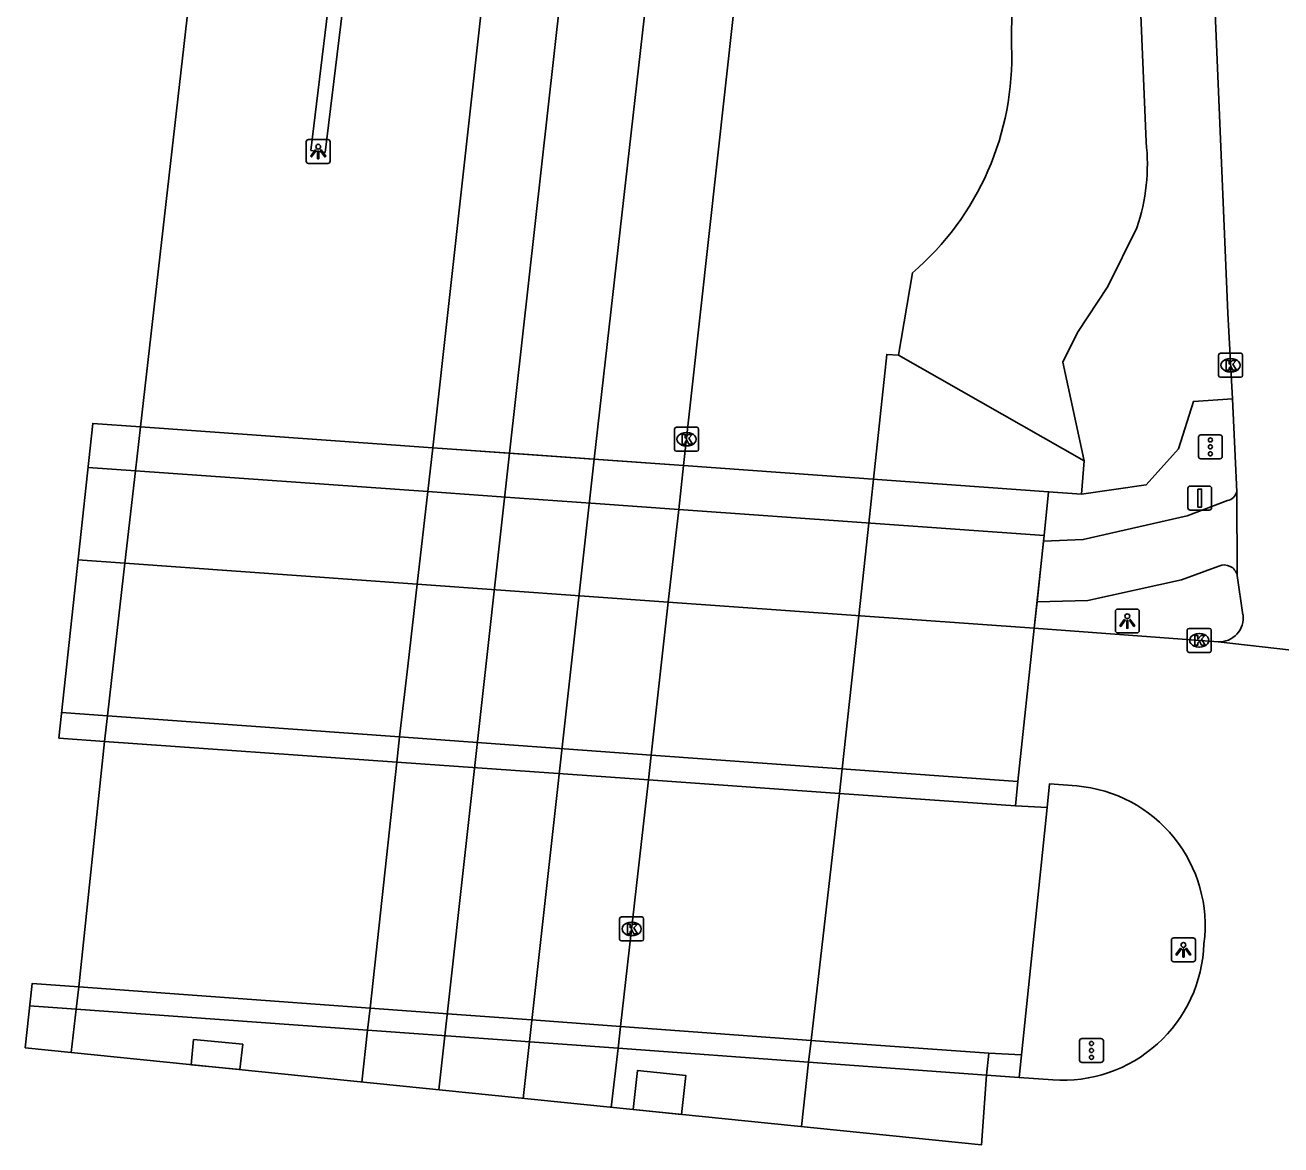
# Model space of a CAD drawing. Extents: x 162026 to 163499, y 387297 to 388169.
# Drawn here: x 162026.1 to 162078.5, y 387424.4 to 387471.1 of the extents above; entities that cross this region are included whole.
import ezdxf

# ---------------------------------------------------------------- set-up
doc = ezdxf.new("R2010")
doc.units = 0
for name, color, linetype in [('IMGEO_Berm_groen', 7, 'Continuous'), ('IMGEO_Dek', 7, 'Continuous'), ('IMGEO_Fietspad_open', 7, 'Continuous'), ('IMGEO_Haag', 7, 'Continuous'), ('IMGEO_Hek', 7, 'Continuous'), ('IMGEO_Kolk', 7, 'Continuous'), ('IMGEO_Lichtpunt', 7, 'Continuous'), ('IMGEO_Pijler', 7, 'Continuous'), ('IMGEO_Rijbaan_lokaal_gesloten', 7, 'Continuous'), ('IMGEO_Rijbaan_regionaal_gesloten', 7, 'Continuous'), ('IMGEO_Verkeersbordpaal', 7, 'Continuous'), ('IMGEO_Verkeerseiland_gesloten', 7, 'Continuous'), ('IMGEO_Verkeerseiland_groen', 7, 'Continuous'), ('IMGEO_Verkeersregelinstallatiepaal', 7, 'Continuous'), ('IMGEO_Voetpad_open', 7, 'Continuous')]:
    doc.layers.add(name, color=color, linetype=linetype)

msp = doc.modelspace()

# ---------------------------------------------------------------- linework, layer by layer
at = {"layer": 'IMGEO_Berm_groen'}
for points in [[(162067.241, 387470.233), (162067.467, 387500), (162067.829, 387547.516), (162068.075, 387580.99), (162069.454, 387547.501), (162071.437, 387500), (162072.849, 387466.239)], [(162072.467, 387462.661), (162071.249, 387460.207), (162069.991, 387458.294), (162069.372, 387457.057), (162070.271, 387452.944)], [(162062.531, 387457.344), (162063.107, 387460.777)], [(162058.491, 387425.174), (162058.783, 387427.868), (162058.885, 387428.773), (162060.065, 387439.07), (162060.178, 387440.096), (162060.872, 387446.48), (162061.293, 387450.345), (162061.491, 387452.173), (162062.04, 387457.38), (162062.531, 387457.344)], [(162070.271, 387452.944), (162062.531, 387457.344)], [(162070.271, 387452.944), (162070.151, 387451.553)]]:
    msp.add_lwpolyline(points, dxfattribs=at)
for centre, radius, start, end in [((162055.385, 387469.785), 11.865, 310.6059, 2.1659), ((162064.465, 387465.325), 8.434, 341.5887, 6.2233)]:
    msp.add_arc(centre, radius, start, end, dxfattribs=at)
at = {"layer": 'IMGEO_Dek'}
for points in [[(162027.525, 387441.375), (162029.44, 387441.239), (162041.617, 387440.377), (162052.104, 387439.634), (162060.065, 387439.07), (162067.399, 387438.55), (162067.507, 387439.567), (162068.183, 387445.957), (162068.593, 387449.825), (162068.786, 387451.651), (162053.572, 387452.74), (162043.118, 387453.488), (162030.941, 387454.36), (162028.947, 387454.503)], [(162026.126, 387428.46), (162065.983, 387424.414), (162066.2, 387427.324), (162066.299, 387428.232), (162059.44, 387428.732), (162058.885, 387428.773), (162050.945, 387429.352), (162047.424, 387429.609), (162044.12, 387429.85), (162040.503, 387430.114), (162028.358, 387431), (162026.416, 387431.142)]]:
    msp.add_lwpolyline(points, close=True, dxfattribs=at)
at = {"layer": 'IMGEO_Fietspad_open'}
for points in [[(162028.748, 387452.667), (162030.73, 387452.526), (162042.907, 387451.657), (162046.73, 387451.384), (162049.898, 387451.158), (162053.367, 387450.91), (162068.593, 387449.825)], [(162068.568, 387449.593), (162070.231, 387449.653), (162074.564, 387450.644), (162076.245, 387451.284)], [(162068.301, 387447.065), (162068.568, 387449.593)], [(162075.885, 387448.552), (162074.318, 387447.979), (162070.412, 387447.112), (162068.301, 387447.065)]]:
    msp.add_lwpolyline(points, dxfattribs=at)
for centre, radius, start, end in [((162076.154, 387451.764), 0.488, 280.6891, 346.8796), ((162076.105, 387448.054), 0.545, 11.7946, 113.8041)]:
    msp.add_arc(centre, radius, start, end, dxfattribs=at)
at = {"layer": 'IMGEO_Haag'}
msp.add_lwpolyline([(162070.558, 387750.033), (162070.715, 387751.433), (162082.73, 387858.959), (162085.888, 387887.498), (162092.582, 387948.213), (162098.331, 388000.033), (162100.436, 388019.009), (162101.034, 388018.962), (162098.927, 387999.967), (162093.178, 387948.147), (162086.483, 387887.426), (162083.326, 387858.893), (162071.311, 387751.367), (162071.154, 387749.967), (162064.775, 387692.973), (162048.017, 387543.217), (162038.634, 387465.803), (162038.336, 387465.839), (162038.038, 387465.875), (162047.421, 387543.289), (162064.177, 387693.016), (162070.558, 387750.033)], dxfattribs=at)
at = {"layer": 'IMGEO_Hek'}
for points in [[(162030.941, 387454.36), (162028.947, 387454.503)], [(162043.118, 387453.488), (162030.941, 387454.36)], [(162053.572, 387452.74), (162043.118, 387453.488)], [(162068.786, 387451.651), (162053.572, 387452.74)], [(162068.786, 387451.651), (162070.151, 387451.553)], [(162029.44, 387441.239), (162027.525, 387441.375)], [(162029.44, 387441.239), (162041.617, 387440.377)], [(162041.617, 387440.377), (162052.104, 387439.634)], [(162060.065, 387439.07), (162052.104, 387439.634)], [(162067.399, 387438.55), (162060.065, 387439.07)], [(162067.399, 387438.55), (162068.718, 387438.484)], [(162028.358, 387431), (162026.416, 387431.142)], [(162040.503, 387430.114), (162028.358, 387431)], [(162040.503, 387430.114), (162044.12, 387429.85)], [(162044.12, 387429.85), (162047.424, 387429.609)], [(162047.424, 387429.609), (162050.945, 387429.352)], [(162058.885, 387428.773), (162050.945, 387429.352)], [(162058.885, 387428.773), (162059.44, 387428.732)], [(162059.44, 387428.732), (162066.299, 387428.232)], [(162066.299, 387428.232), (162067.658, 387428.172)]]:
    msp.add_lwpolyline(points, dxfattribs=at)
at = {"layer": 'IMGEO_Kolk'}
for p, q in [((162075.868, 387456.5), (162075.868, 387457.352)), ((162075.943, 387457.426), (162076.795, 387457.426)), ((162076.356, 387457.206), (162076.381, 387457.206)), ((162076.869, 387457.352), (162076.869, 387456.5)), ((162076.379, 387456.646), (162076.354, 387456.646)), ((162076.795, 387456.426), (162075.943, 387456.426)), ((162053.27, 387454.34), (162054.122, 387454.34)), ((162053.195, 387453.414), (162053.195, 387454.266)), ((162053.683, 387454.12), (162053.708, 387454.12)), ((162054.196, 387454.266), (162054.196, 387453.414)), ((162054.122, 387453.34), (162053.27, 387453.34)), ((162053.706, 387453.56), (162053.681, 387453.56)), ((162074.564, 387445.028), (162074.564, 387445.88)), ((162074.639, 387445.954), (162075.491, 387445.954)), ((162075.052, 387445.734), (162075.077, 387445.734)), ((162075.565, 387445.88), (162075.565, 387445.028)), ((162075.491, 387444.954), (162074.639, 387444.954)), ((162075.075, 387445.174), (162075.05, 387445.174)), ((162050.905, 387432.993), (162050.905, 387433.845)), ((162050.98, 387433.919), (162051.832, 387433.919)), ((162051.393, 387433.699), (162051.418, 387433.699)), ((162051.906, 387433.845), (162051.906, 387432.993)), ((162051.832, 387432.919), (162050.98, 387432.919)), ((162051.416, 387433.139), (162051.391, 387433.139))]:
    msp.add_line(p, q, dxfattribs=at)
for points in [[(162075.868, 387456.5), (162075.868, 387457.352)], [(162075.943, 387457.426), (162076.795, 387457.426)], [(162076.189, 387457.126), (162076.312, 387457.126), (162076.312, 387456.975), (162076.442, 387457.126), (162076.606, 387457.126), (162076.46, 387456.975), (162076.613, 387456.726), (162076.461, 387456.726), (162076.376, 387456.89), (162076.312, 387456.823), (162076.312, 387456.726), (162076.189, 387456.726), (162076.189, 387457.126)], [(162076.869, 387457.352), (162076.869, 387456.5)], [(162076.795, 387456.426), (162075.943, 387456.426)], [(162053.27, 387454.34), (162054.122, 387454.34)], [(162053.195, 387453.414), (162053.195, 387454.266)], [(162053.516, 387454.04), (162053.639, 387454.04), (162053.639, 387453.889), (162053.769, 387454.04), (162053.933, 387454.04), (162053.787, 387453.889), (162053.94, 387453.64), (162053.788, 387453.64), (162053.703, 387453.804), (162053.639, 387453.737), (162053.639, 387453.64), (162053.516, 387453.64), (162053.516, 387454.04)], [(162054.196, 387454.266), (162054.196, 387453.414)], [(162054.122, 387453.34), (162053.27, 387453.34)], [(162074.564, 387445.028), (162074.564, 387445.88)], [(162074.639, 387445.954), (162075.491, 387445.954)], [(162074.885, 387445.654), (162075.008, 387445.654), (162075.008, 387445.503), (162075.138, 387445.654), (162075.302, 387445.654), (162075.156, 387445.503), (162075.309, 387445.254), (162075.157, 387445.254), (162075.072, 387445.418), (162075.008, 387445.351), (162075.008, 387445.254), (162074.885, 387445.254), (162074.885, 387445.654)], [(162075.565, 387445.88), (162075.565, 387445.028)], [(162075.491, 387444.954), (162074.639, 387444.954)], [(162050.905, 387432.993), (162050.905, 387433.845)], [(162050.98, 387433.919), (162051.832, 387433.919)], [(162051.226, 387433.619), (162051.349, 387433.619), (162051.349, 387433.468), (162051.479, 387433.619), (162051.643, 387433.619), (162051.497, 387433.468), (162051.65, 387433.219), (162051.498, 387433.219), (162051.413, 387433.383), (162051.349, 387433.316), (162051.349, 387433.219), (162051.226, 387433.219), (162051.226, 387433.619)], [(162051.906, 387433.845), (162051.906, 387432.993)], [(162051.832, 387432.919), (162050.98, 387432.919)]]:
    msp.add_lwpolyline(points, dxfattribs=at)
for centre, start, end in [((162075.945, 387457.35), 91.552, 178.448), ((162075.945, 387457.35), 91.552, 178.448), ((162076.793, 387457.35), 1.552, 88.448), ((162076.793, 387457.35), 1.552, 88.448), ((162075.945, 387456.502), 181.552, 268.448), ((162075.945, 387456.502), 181.552, 268.448), ((162076.793, 387456.502), 271.552, 358.448), ((162076.793, 387456.502), 271.552, 358.448), ((162053.272, 387454.264), 91.552, 178.448), ((162053.272, 387454.264), 91.552, 178.448), ((162054.12, 387454.264), 1.552, 88.448), ((162054.12, 387454.264), 1.552, 88.448), ((162053.272, 387453.416), 181.552, 268.448), ((162053.272, 387453.416), 181.552, 268.448), ((162054.12, 387453.416), 271.552, 358.448), ((162054.12, 387453.416), 271.552, 358.448), ((162074.641, 387445.878), 91.552, 178.448), ((162074.641, 387445.878), 91.552, 178.448), ((162075.489, 387445.878), 1.552, 88.448), ((162075.489, 387445.878), 1.552, 88.448), ((162074.641, 387445.03), 181.552, 268.448), ((162074.641, 387445.03), 181.552, 268.448), ((162075.489, 387445.03), 271.552, 358.448), ((162075.489, 387445.03), 271.552, 358.448), ((162050.982, 387433.843), 91.552, 178.448), ((162050.982, 387433.843), 91.552, 178.448), ((162051.83, 387433.843), 1.552, 88.448), ((162051.83, 387433.843), 1.552, 88.448), ((162050.982, 387432.995), 181.552, 268.448), ((162050.982, 387432.995), 181.552, 268.448), ((162051.83, 387432.995), 271.552, 358.448), ((162051.83, 387432.995), 271.552, 358.448)]:
    msp.add_arc(centre, 0.0765, start, end, dxfattribs=at)
for centre, major_axis, ratio, start_param, end_param in [((162076.355, 387456.926), (-0.387, 0.002), 0.722429, 4.712389, 7.853982), ((162076.38, 387456.926), (-0.39, 0.002), 0.717154, 1.570796, 4.712389), ((162053.682, 387453.84), (-0.387, 0.002), 0.722429, 4.712389, 7.853982), ((162053.707, 387453.84), (-0.39, 0.002), 0.717154, 1.570796, 4.712389), ((162075.051, 387445.454), (-0.387, 0.002), 0.722429, 4.712389, 7.853982), ((162075.076, 387445.454), (-0.39, 0.002), 0.717154, 1.570796, 4.712389), ((162051.392, 387433.419), (-0.387, 0.002), 0.722429, 4.712389, 7.853982), ((162051.417, 387433.419), (-0.39, 0.002), 0.717154, 1.570796, 4.712389)]:
    msp.add_ellipse(centre, major_axis=major_axis, ratio=ratio, start_param=start_param, end_param=end_param, dxfattribs=at)
at = {"layer": 'IMGEO_Lichtpunt'}
for p, q in [((162037.843, 387466.242), (162037.843, 387465.435)), ((162037.843, 387466.242), (162037.843, 387465.435)), ((162038.745, 387466.337), (162037.937, 387466.337)), ((162038.745, 387466.337), (162037.937, 387466.337)), ((162038.839, 387465.435), (162038.839, 387466.242)), ((162038.839, 387465.435), (162038.839, 387466.242)), ((162037.937, 387465.341), (162038.745, 387465.341)), ((162037.937, 387465.341), (162038.745, 387465.341)), ((162071.566, 387446.663), (162071.566, 387445.856)), ((162071.566, 387446.663), (162071.566, 387445.856)), ((162072.468, 387446.758), (162071.66, 387446.758)), ((162072.468, 387446.758), (162071.66, 387446.758)), ((162072.562, 387445.856), (162072.562, 387446.663)), ((162072.562, 387445.856), (162072.562, 387446.663)), ((162071.66, 387445.762), (162072.468, 387445.762)), ((162071.66, 387445.762), (162072.468, 387445.762)), ((162073.904, 387432.953), (162073.904, 387432.146)), ((162073.904, 387432.953), (162073.904, 387432.146)), ((162074.806, 387433.048), (162073.998, 387433.048)), ((162074.806, 387433.048), (162073.998, 387433.048)), ((162074.9, 387432.146), (162074.9, 387432.953)), ((162074.9, 387432.146), (162074.9, 387432.953)), ((162073.998, 387432.052), (162074.806, 387432.052)), ((162073.998, 387432.052), (162074.806, 387432.052))]:
    msp.add_line(p, q, dxfattribs=at)
for points in [[(162038.217, 387465.906), (162038.256, 387465.878), (162038.068, 387465.616), (162038.03, 387465.643), (162038.217, 387465.906)], [(162038.319, 387465.858), (162038.366, 387465.858), (162038.366, 387465.536), (162038.319, 387465.536), (162038.319, 387465.858)], [(162038.429, 387465.878), (162038.467, 387465.905), (162038.654, 387465.643), (162038.615, 387465.615), (162038.429, 387465.878)], [(162071.94, 387446.327), (162071.979, 387446.299), (162071.791, 387446.037), (162071.753, 387446.064), (162071.94, 387446.327)], [(162072.042, 387446.279), (162072.089, 387446.279), (162072.089, 387445.957), (162072.042, 387445.957), (162072.042, 387446.279)], [(162072.152, 387446.299), (162072.19, 387446.326), (162072.377, 387446.064), (162072.338, 387446.036), (162072.152, 387446.299)], [(162074.278, 387432.617), (162074.317, 387432.589), (162074.129, 387432.327), (162074.091, 387432.354), (162074.278, 387432.617)], [(162074.38, 387432.569), (162074.427, 387432.569), (162074.427, 387432.247), (162074.38, 387432.247), (162074.38, 387432.569)], [(162074.49, 387432.589), (162074.528, 387432.616), (162074.715, 387432.354), (162074.676, 387432.326), (162074.49, 387432.589)]]:
    msp.add_lwpolyline(points, dxfattribs=at)
for centre in [(162038.342, 387466.04), (162072.065, 387446.461), (162074.403, 387432.751)]:
    msp.add_circle(centre, 0.0994, dxfattribs=at)
for centre, start, end in [((162037.937, 387466.242), 90, 180), ((162037.937, 387466.242), 90, 180), ((162038.745, 387466.242), 0, 90), ((162038.745, 387466.242), 0, 90), ((162037.937, 387465.435), 180, 270), ((162037.937, 387465.435), 180, 270), ((162038.745, 387465.435), 270, 0), ((162038.745, 387465.435), 270, 360), ((162071.66, 387446.663), 90, 180), ((162071.66, 387446.663), 90, 180), ((162072.468, 387446.663), 0, 90), ((162072.468, 387446.663), 0, 90), ((162071.66, 387445.856), 180, 270), ((162071.66, 387445.856), 180, 270), ((162072.468, 387445.856), 270, 0), ((162072.468, 387445.856), 270, 360), ((162073.998, 387432.953), 90, 180), ((162073.998, 387432.953), 90, 180), ((162074.806, 387432.953), 0, 90), ((162074.806, 387432.953), 0, 90), ((162073.998, 387432.146), 180, 270), ((162073.998, 387432.146), 180, 270), ((162074.806, 387432.146), 270, 0), ((162074.806, 387432.146), 270, 360)]:
    msp.add_arc(centre, 0.0946, start, end, dxfattribs=at)
at = {"layer": 'IMGEO_Pijler'}
for points in [[(162035.081, 387427.551), (162035.199, 387428.61), (162033.149, 387428.806), (162033.041, 387427.758)], [(162053.484, 387425.682), (162053.666, 387427.301), (162051.655, 387427.517), (162051.474, 387425.887)]]:
    msp.add_lwpolyline(points, close=True, dxfattribs=at)
at = {"layer": 'IMGEO_Rijbaan_lokaal_gesloten'}
for points in [[(162028.33, 387448.811), (162030.286, 387448.671), (162042.463, 387447.798), (162052.934, 387447.048), (162068.183, 387445.957)], [(162068.183, 387445.957), (162067.507, 387439.567), (162067.399, 387438.55), (162068.718, 387438.484)], [(162075.847, 387445.397), (162068.183, 387445.957)], [(162067.507, 387439.567), (162052.22, 387440.67), (162041.731, 387441.427), (162029.553, 387442.306), (162027.641, 387442.444)], [(162068.718, 387438.484), (162068.819, 387439.464), (162069.96, 387439.381)], [(162066.2, 387427.324), (162058.783, 387427.868), (162050.842, 387428.441), (162040.402, 387429.193), (162028.258, 387430.068), (162026.315, 387430.208)], [(162067.56, 387427.224), (162066.2, 387427.324), (162065.983, 387424.414)], [(162068.956, 387427.122), (162067.56, 387427.224)]]:
    msp.add_lwpolyline(points, dxfattribs=at)
for centre, radius, start, end in [((162069.466, 387433.561), 5.841, 352.5555, 85.1498), ((162069.371, 387432.998), 5.891, 265.9646, 358.1122)]:
    msp.add_arc(centre, radius, start, end, dxfattribs=at)
at = {"layer": 'IMGEO_Rijbaan_regionaal_gesloten'}
for points in [[(162115.185, 388167.681), (162115.185, 388167.681), (162115.08, 388160.108), (162114.774, 388146.796), (162113.246, 388115.179), (162111.257, 388082.374), (162107.741, 388040.671), (162103.786, 388000), (162102.643, 387988.4), (162096.151, 387931.204), (162092.788, 387900.224), (162091.359, 387886.839), (162089.042, 387865.143), (162076.229, 387750), (162071.42, 387707.267), (162069.77, 387692.609), (162059.518, 387601.502), (162048.26, 387500), (162043.118, 387453.488)], [(162118.847, 388167.319), (162118.784, 388163.821), (162118.414, 388149.01), (162117.683, 388128.448), (162116.859, 388112.665), (162115.926, 388096.828), (162114.902, 388081.118), (162113.723, 388065.297), (162112.335, 388048.541), (162109.282, 388016.74), (162106.505, 387990.085), (162103.819, 387966.184), (162094.856, 387886.497), (162087.297, 387818.939), (162079.611, 387750.509), (162073.014, 387691.729), (162068.986, 387656.002), (162065.336, 387623.382), (162060.869, 387583.595), (162055.598, 387536.533), (162051.705, 387501.521), (162046.313, 387453.259)], [(162030.941, 387454.36), (162036.137, 387500), (162047.718, 387603.08), (162056.727, 387684.126)], [(162049.839, 387453.007), (162052.463, 387476.19), (162055.173, 387500.578), (162059.672, 387540.919), (162063.864, 387578.33), (162065.355, 387591.407), (162069.272, 387625.672), (162069.824, 387630.731)], [(162069.156, 387593.845), (162067.972, 387583.123), (162058.793, 387500), (162053.572, 387452.74)], [(162076.443, 387455.525), (162076.254, 387459.092), (162074.53, 387500), (162070.096, 387593.801)], [(162076.443, 387455.525), (162076.63, 387451.653)], [(162028.052, 387428.264), (162028.258, 387430.068), (162028.358, 387431), (162029.44, 387441.239), (162029.553, 387442.306), (162029.893, 387445.259), (162030.286, 387448.671), (162030.73, 387452.526), (162030.941, 387454.36)], [(162028.947, 387454.503), (162030.941, 387454.36)], [(162043.118, 387453.488), (162042.907, 387451.657), (162042.463, 387447.798), (162042.071, 387444.383), (162041.731, 387441.427), (162041.617, 387440.377), (162040.503, 387430.114), (162040.402, 387429.193), (162040.156, 387427.036)], [(162046.313, 387453.259), (162043.118, 387453.488)], [(162043.371, 387426.709), (162046.313, 387453.259)], [(162046.313, 387453.259), (162046.924, 387453.215), (162049.839, 387453.007)], [(162049.839, 387453.007), (162046.882, 387426.353)], [(162053.572, 387452.74), (162049.839, 387453.007)], [(162053.572, 387452.74), (162053.367, 387450.91), (162052.934, 387447.048), (162052.22, 387440.67), (162052.104, 387439.634), (162050.945, 387429.352), (162050.842, 387428.441), (162050.553, 387425.98)], [(162076.63, 387451.653), (162076.638, 387448.165)], [(162076.638, 387448.165), (162076.886, 387446.523)], [(162091.491, 387443.616), (162075.847, 387445.397)]]:
    msp.add_lwpolyline(points, dxfattribs=at)
msp.add_arc((162075.907, 387446.384), 0.989, 266.5421, 8.0602, dxfattribs=at)
at = {"layer": 'IMGEO_Verkeersbordpaal'}
for p, q in [((162074.59, 387450.986), (162074.59, 387451.786)), ((162074.59, 387451.786), (162074.59, 387450.986)), ((162074.69, 387451.886), (162075.48, 387451.886)), ((162075.48, 387451.886), (162074.69, 387451.886)), ((162075.58, 387451.786), (162075.58, 387450.986)), ((162075.58, 387450.986), (162075.58, 387451.786)), ((162075.48, 387450.886), (162074.69, 387450.886)), ((162074.69, 387450.886), (162075.48, 387450.886))]:
    msp.add_line(p, q, dxfattribs=at)
msp.add_lwpolyline([(162075.01, 387451.761), (162075.16, 387451.761), (162075.16, 387451.011), (162075.01, 387451.011), (162075.01, 387451.761)], dxfattribs=at)
for centre, start, end in [((162074.69, 387451.786), 90, 180), ((162074.69, 387451.786), 90, 180), ((162075.48, 387451.786), 0, 90), ((162075.48, 387451.786), 360, 90), ((162074.69, 387450.986), 180, 270), ((162074.69, 387450.986), 180, 270), ((162075.48, 387450.986), 270, 0), ((162075.48, 387450.986), 270, 0)]:
    msp.add_arc(centre, 0.1, start, end, dxfattribs=at)
at = {"layer": 'IMGEO_Verkeerseiland_gesloten'}
msp.add_lwpolyline([(162068.183, 387445.957), (162068.301, 387447.065)], dxfattribs=at)
at = {"layer": 'IMGEO_Verkeerseiland_groen'}
msp.add_lwpolyline([(162067.56, 387427.224), (162068.718, 387438.484)], dxfattribs=at)
at = {"layer": 'IMGEO_Verkeersregelinstallatiepaal'}
for p, q in [((162075.032, 387453.123), (162075.032, 387453.923)), ((162075.032, 387453.923), (162075.032, 387453.123)), ((162075.132, 387454.023), (162075.922, 387454.023)), ((162075.922, 387454.023), (162075.132, 387454.023)), ((162076.022, 387453.923), (162076.022, 387453.123)), ((162076.022, 387453.123), (162076.022, 387453.923)), ((162075.922, 387453.023), (162075.132, 387453.023)), ((162075.132, 387453.023), (162075.922, 387453.023)), ((162070.075, 387427.951), (162070.075, 387428.751)), ((162070.075, 387428.751), (162070.075, 387427.951)), ((162070.175, 387428.851), (162070.965, 387428.851)), ((162070.965, 387428.851), (162070.175, 387428.851)), ((162071.065, 387428.751), (162071.065, 387427.951)), ((162071.065, 387427.951), (162071.065, 387428.751)), ((162070.965, 387427.851), (162070.175, 387427.851)), ((162070.175, 387427.851), (162070.965, 387427.851))]:
    msp.add_line(p, q, dxfattribs=at)
for centre in [(162075.527, 387453.813), (162075.527, 387453.523), (162075.527, 387453.233), (162070.57, 387428.641), (162070.57, 387428.351), (162070.57, 387428.061)]:
    msp.add_circle(centre, 0.085, dxfattribs=at)
for centre, start, end in [((162075.132, 387453.923), 90, 180), ((162075.132, 387453.923), 90, 180), ((162075.922, 387453.923), 0, 90), ((162075.922, 387453.923), 360, 90), ((162075.132, 387453.123), 180, 270), ((162075.132, 387453.123), 180, 270), ((162075.922, 387453.123), 270, 0), ((162075.922, 387453.123), 270, 0), ((162070.175, 387428.751), 90, 180), ((162070.175, 387428.751), 90, 180), ((162070.965, 387428.751), 0, 90), ((162070.965, 387428.751), 360, 90), ((162070.175, 387427.951), 180, 270), ((162070.175, 387427.951), 180, 270), ((162070.965, 387427.951), 270, 0), ((162070.965, 387427.951), 270, 0)]:
    msp.add_arc(centre, 0.1, start, end, dxfattribs=at)
at = {"layer": 'IMGEO_Voetpad_open'}
for points in [[(162070.151, 387451.553), (162072.857, 387451.937), (162074.201, 387453.44), (162074.818, 387455.42), (162076.443, 387455.525)], [(162068.568, 387449.593), (162068.593, 387449.825), (162068.786, 387451.651), (162070.151, 387451.553)]]:
    msp.add_lwpolyline(points, dxfattribs=at)

doc.saveas('drawing.dxf')
